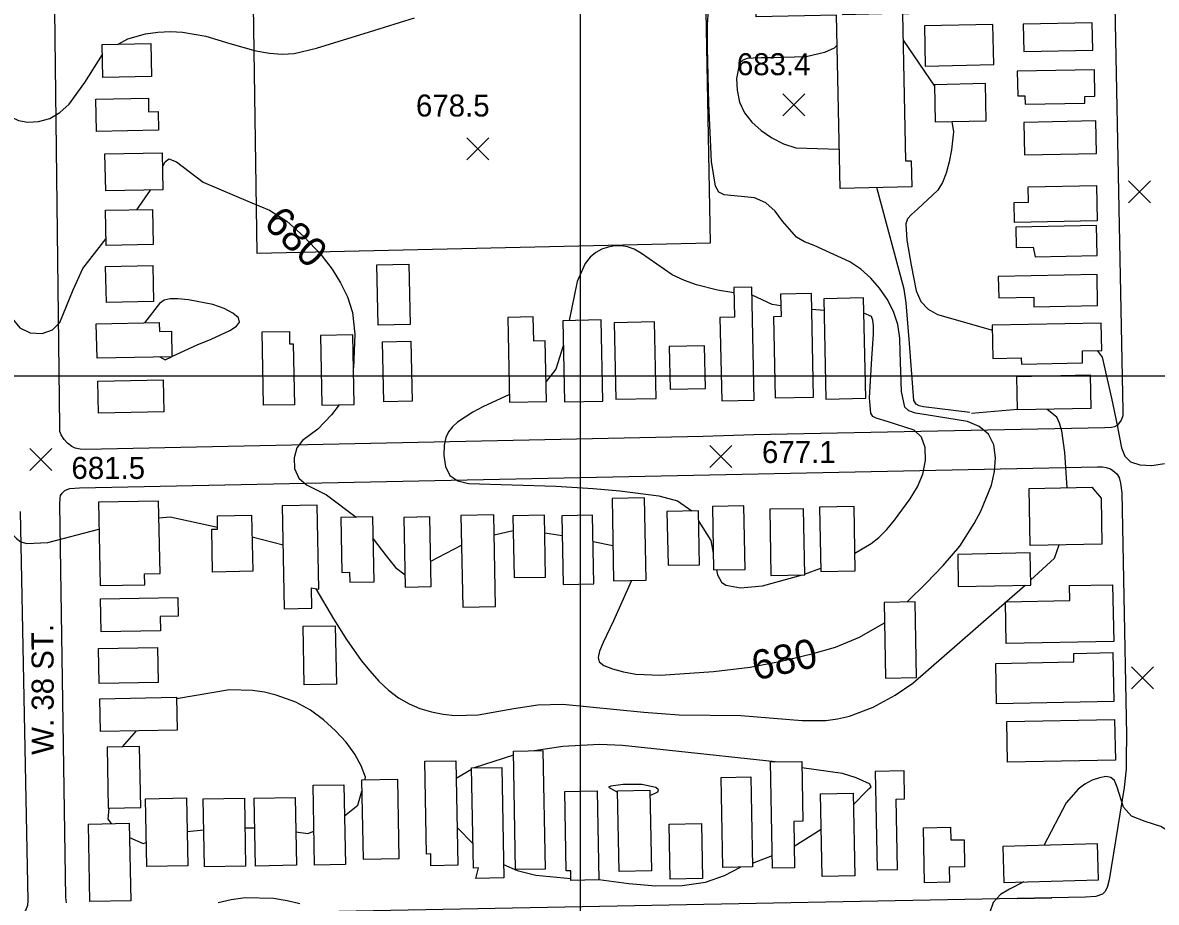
# Model space of a CAD drawing. Extents: x 79600 to 91800, y 75600 to 84400.
# Drawn here: x 81620 to 82393, y 77641 to 78241 of the extents above; entities that cross this region are included whole.
import ezdxf

# ---------------------------------------------------------------- set-up
doc = ezdxf.new("R2010")
doc.units = 0
for name, color, linetype in [('080-085$0$BLDG', 7, 'Continuous'), ('080-085$0$DRIVWY', 7, 'Continuous'), ('080-085$0$GRID', 7, 'Continuous'), ('080-085$0$INDEX', 7, 'Continuous'), ('080-085$0$INDXLBL', 7, 'Continuous'), ('080-085$0$INTER', 7, 'Continuous'), ('080-085$0$ROAD', 7, 'Continuous'), ('080-085$0$ROAD-NAME', 7, 'Continuous'), ('080-085$0$SPOTMARK', 7, 'Continuous'), ('080-085$0$SPOTS', 7, 'Continuous')]:
    doc.layers.add(name, color=color, linetype=linetype)

# ---------------------------------------------------------------- blocks, each defined once
blk = doc.blocks.new('080-085$0$SPOTS')
at = {"layer": '080-085$0$SPOTMARK'}
for p, q in [((-0.5, -0.5), (0.5, 0.5)), ((-0.5, 0.5), (0.5, -0.5))]:
    blk.add_line(p, q, dxfattribs=at)

msp = doc.modelspace()

# ---------------------------------------------------------------- linework, layer by layer
at = {"layer": '080-085$0$BLDG'}
for points in [[(82178.84, 78246.82), (82205.77, 78247.37), (82205.15, 78277.72), (82223.67, 78278.1), (82224.3, 78247.19), (82219.83, 78247.1), (82221.88, 78146.84), (82225.76, 78146.92), (82226.13, 78129.15), (82177.2, 78128.15), (82174.78, 78246.32), (82119.98, 78245.2), (82119.34, 78276.61), (82178.21, 78277.81)], [(82281.41, 78239.89), (82234.7, 78238.94), (82235.26, 78211.59), (82281.97, 78212.55)], [(82302.44, 78221.48), (82349.46, 78222.45), (82349.08, 78241.1), (82302.06, 78240.14)], [(81674.39, 78226.28), (81707.43, 78226.95), (81707.89, 78204.41), (81674.85, 78203.73)], [(82298.34, 78191.27), (82303.21, 78191.37), (82303.33, 78185.5), (82344.12, 78186.33), (82344.03, 78190.82), (82350.9, 78190.96), (82350.53, 78209.06), (82298, 78207.99)], [(82276.26, 78199.57), (82241.62, 78198.86), (82242.14, 78173.52), (82276.78, 78174.23)], [(81670, 78188.94), (81705.81, 78189.67), (81706, 78180.34), (81712.4, 78180.47), (81712.66, 78167.84), (81670.45, 78166.98)], [(82351.51, 78174.13), (82302.46, 78173.13), (82302.92, 78151), (82351.96, 78152.01)], [(81676.18, 78151.63), (81715.19, 78152.43), (81715.71, 78127.21), (81676.7, 78126.41)], [(82295.82, 78118.6), (82305.57, 78118.8), (82305.36, 78129.16), (82352, 78130.11), (82352.5, 78106.06), (82296.1, 78104.91)], [(81676.58, 78113.19), (81708.65, 78113.85), (81709.14, 78089.89), (81677.07, 78089.24)], [(82297.31, 78087.85), (82308.75, 78088.08), (82310.1, 78081.49), (82352.39, 78082.35), (82351.97, 78102.93), (82297.03, 78101.81)], [(81676.68, 78074.8), (81708.89, 78075.46), (81709.39, 78051.05), (81677.17, 78050.39)], [(81862.4, 78034.85), (81861.56, 78076.11), (81883.29, 78076.56), (81884.14, 78035.3)], [(82285.37, 78053.58), (82309.25, 78054.07), (82309.39, 78047.31), (82352.78, 78048.2), (82352.35, 78069.53), (82285.07, 78068.16)], [(82104.84, 78060.53), (82105.25, 78040.31), (82095.38, 78040.11), (82096.54, 77983.38), (82118.71, 77983.83), (82117.14, 78060.78)], [(82137.04, 78040.72), (82131.94, 78040.62), (82133.07, 77985.34), (82159.19, 77985.87), (82157.75, 78056.38), (82136.73, 78055.95)], [(82166.21, 78052.95), (82167.61, 77984.48), (82194.69, 77985.03), (82193.29, 78053.51)], [(81670.33, 78035.78), (81713.27, 78036.66), (81713.39, 78030.6), (81721.47, 78030.76), (81721.83, 78013.4), (81670.81, 78012.35)], [(81976.33, 78024.2), (81968.43, 78024.04), (81968.09, 78040.56), (81950.85, 78040.21), (81952.03, 77982.37), (81977.17, 77982.89)], [(81988.19, 78037.89), (81989.32, 77982.54), (82015.5, 77983.07), (82014.36, 78038.43)], [(82023.37, 78036.52), (82024.44, 77984.33), (82051.91, 77984.89), (82050.84, 78037.08)], [(82281.42, 78012.25), (82300.75, 78012.65), (82300.84, 78008.29), (82342.56, 78009.14), (82342.39, 78017.4), (82355.6, 78017.67), (82355.22, 78036.29), (82280.96, 78034.78)], [(81801.89, 78030.66), (81802.06, 78022.19), (81804.5, 78022.24), (81805.35, 77980.67), (81784.29, 77980.24), (81783.27, 78030.28)], [(81823.03, 78027.95), (81824, 77980.43), (81846.1, 77980.88), (81845.13, 78028.4)], [(81865.48, 78023.58), (81884.71, 78023.97), (81885.55, 77983.02), (81866.32, 77982.63)], [(82060.85, 78020.26), (82061.45, 77991.19), (82085.47, 77991.68), (82084.88, 78020.75)], [(81671.87, 77974.86), (81671.43, 77996.62), (81715.88, 77997.53), (81716.32, 77975.77)], [(82298.22, 77977.05), (82297.76, 77999.92), (82347.67, 78000.95), (82348.13, 77978.07)], [(82306, 77923.5), (82348.75, 77924.37), (82355.09, 77916.97), (82355.72, 77885.6), (82306.78, 77884.62)], [(81703.39, 77857.91), (81703.25, 77865.32), (81713.75, 77865.52), (81712.8, 77914.95), (81671.8, 77914.16), (81672.9, 77857.32)], [(82021.83, 77916.69), (82022.91, 77860.63), (82045.01, 77861.06), (82043.93, 77917.12)], [(81749.52, 77866.54), (81748.96, 77895.78), (81753.03, 77895.86), (81752.85, 77904.96), (81776.17, 77905.42), (81776.91, 77867.07)], [(81797.1, 77911.76), (81798.45, 77841.54), (81817.18, 77841.91), (81816.92, 77855.69), (81821.94, 77854.76), (81820.83, 77912.21)], [(81918.82, 77905.06), (81920.03, 77842.57), (81942.38, 77843), (81941.18, 77905.49)], [(81954.26, 77904.83), (81955.07, 77862.74), (81976.51, 77863.16), (81975.7, 77905.25)], [(81987.52, 77904.88), (81988.43, 77858), (82009.42, 77858.41), (82008.51, 77905.29)], [(82059.26, 77907.9), (82059.97, 77871.14), (82081.51, 77871.56), (82080.8, 77908.32)], [(82090.21, 77911.25), (82091.05, 77867.96), (82112.53, 77868.37), (82111.69, 77911.67)], [(82129.25, 77909.31), (82130.13, 77864.12), (82153.1, 77864.57), (82152.23, 77909.75)], [(82163.23, 77910.74), (82164.08, 77866.82), (82187.58, 77867.28), (82186.73, 77911.2)], [(81837.01, 77903.81), (81837.73, 77866.33), (81842.99, 77866.43), (81843.12, 77859.6), (81859.67, 77859.92), (81858.82, 77904.23)], [(81879.96, 77903.82), (81880.88, 77856.29), (81898.61, 77856.64), (81897.69, 77904.16)], [(82306.7, 77879.54), (82257.38, 77878.55), (82257.82, 77856.62), (82307.15, 77857.62)], [(82289.91, 77846.17), (82333.74, 77847.05), (82333.53, 77857.3), (82362.94, 77857.89), (82363.72, 77819.2), (82290.48, 77817.72)], [(81726.18, 77836.53), (81713.79, 77836.29), (81713.98, 77826.5), (81673.57, 77825.72), (81673.13, 77848.28), (81725.93, 77849.3)], [(82207.2, 77845.89), (82208.24, 77794.26), (82229.42, 77794.69), (82228.38, 77846.32)], [(81833.19, 77829.96), (81833.96, 77790.11), (81812.09, 77789.69), (81811.32, 77829.53)], [(81712.58, 77791.22), (81672.2, 77790.44), (81671.74, 77814.3), (81712.11, 77815.08)], [(82283.34, 77804.21), (82336.55, 77805.28), (82336.44, 77811.1), (82363.22, 77811.64), (82363.89, 77778.37), (82283.9, 77776.75)], [(81725.39, 77758.74), (81673.07, 77757.73), (81672.64, 77780.13), (81724.96, 77781.14)], [(82290.88, 77764.53), (82364.37, 77766.02), (82364.93, 77738.36), (82291.44, 77736.87)], [(81677.69, 77747.13), (81678.49, 77705.51), (81700.65, 77705.94), (81699.85, 77747.55)], [(81954.57, 77744.41), (81974.71, 77744.79), (81976.27, 77664), (81956.13, 77663.61)], [(81898.37, 77666.29), (81898.21, 77674.33), (81895.42, 77674.28), (81894.2, 77737.51), (81915.28, 77737.92), (81916.66, 77666.65)], [(82151.13, 77737.45), (82151.92, 77696.58), (82145.66, 77696.46), (82146.27, 77664.84), (82131.25, 77664.55), (82129.85, 77737.04)], [(81930.82, 77664.76), (81927.3, 77664.69), (81925.98, 77732.98), (81946.67, 77733.38), (81948.13, 77658.01), (81928.98, 77657.64)], [(82216.48, 77663.74), (82215.51, 77711.77), (82221.19, 77711.89), (82220.8, 77730.93), (82201.1, 77730.53), (82202.45, 77663.45)], [(81818.01, 77721.13), (81839.12, 77721.54), (81840.17, 77667.07), (81819.06, 77666.66)], [(81852.11, 77670.76), (81876.78, 77671.24), (81875.74, 77725), (81851.07, 77724.52)], [(82116.37, 77726.87), (82117.56, 77665.48), (82097.32, 77665.09), (82096.14, 77726.47)], [(81731.79, 77712.53), (81732.68, 77666.2), (81704.69, 77665.66), (81703.8, 77711.99)], [(81771.21, 77712.42), (81772.11, 77666.09), (81744.12, 77665.55), (81743.22, 77711.88)], [(81805.87, 77712.88), (81806.77, 77666.56), (81778.78, 77666.01), (81777.88, 77712.34)], [(82011.75, 77717.28), (82012.92, 77656.64), (81993.8, 77656.27), (81993.67, 77662.91), (81990.66, 77662.86), (81989.61, 77716.85)], [(82047.6, 77717.74), (82048.66, 77662.75), (82026.58, 77662.32), (82025.52, 77717.31)], [(82186.19, 77715.81), (82187.28, 77659.48), (82164.96, 77659.04), (82163.87, 77715.38)], [(81692.79, 77695.23), (81693.81, 77642.33), (81665.92, 77641.79), (81664.9, 77694.69)], [(82082.77, 77695), (82083.49, 77657.59), (82061.54, 77657.17), (82060.81, 77694.57)], [(82252.54, 77692.58), (82252.71, 77683.86), (82261.73, 77684.03), (82262.08, 77665.59), (82251.52, 77665.39), (82251.72, 77655.02), (82234.83, 77654.69), (82234.1, 77692.22)], [(82288.9, 77654.87), (82353.36, 77656.7), (82352.66, 77681.23), (82288.2, 77679.4)]]:
    msp.add_lwpolyline(points, close=True, dxfattribs=at)
at = {"layer": '080-085$0$DRIVWY'}
msp.add_lwpolyline([(81773.52, 78280.84), (81776.91, 78268.4), (81779.76, 78083.89), (82089.02, 78091.02), (82085.6, 78273.29), (81824.2, 78270.09), (81823.93, 78274.58), (81829.81, 78281.95)], dxfattribs=at)
at = {"layer": '080-085$0$GRID'}
for p, q in [((82000, 80000), (82000, 76000)), ((85000, 78000), (80000, 78000))]:
    msp.add_line(p, q, dxfattribs=at)
at = {"layer": '080-085$0$INDEX'}
for p, q in [((81698.02, 78113.63), (81707.33, 78127.04)), ((81941.44, 77891.97), (81954.45, 77894.88)), ((81975.93, 77893.33), (81987.78, 77891.53)), ((81898.27, 77873.95), (81919.21, 77884.97)), ((82008.86, 77887.46), (82022.44, 77884.73))]:
    msp.add_line(p, q, dxfattribs=at)
for points in [[(82222.87, 77846.21), (82235.83, 77859.04), (82247.53, 77871.05), (82258.75, 77884.3), (82268.68, 77899.75), (82273.1, 77908.13), (82280.36, 77925.78), (82282.52, 77935.04), (82283.17, 77944.45), (82281.92, 77953.27), (82278.31, 77960.61), (82272.13, 77965.81), (82263.98, 77969.2), (82235.97, 77973.8), (82228.75, 77974.88), (82224.05, 77976.38), (82221.38, 77978.93), (82218.99, 77989.68), (82218.26, 78016.55), (82217.93, 78026.1), (82216.57, 78035.42), (82213.66, 78044.28), (82209.39, 78052.55), (82204.12, 78060.13), (82198.16, 78066.95), (82191.47, 78072.96), (82183.96, 78078.14), (82159.55, 78089.13), (82153.06, 78091.77), (82147.59, 78094.86), (82138.06, 78105.69), (82132.92, 78112.63), (82126.64, 78118.39), (82118.89, 78121.68), (82098.19, 78123.86), (82094.68, 78125.55), (82092.37, 78129.68), (82089.71, 78146.58), (82087.85, 78186.04), (82087.25, 78205.05), (82086.85, 78223.94), (82086.8, 78240.01), (82087.65, 78249.54)], [(81715.39, 78142.67), (81717.19, 78146.28), (81719.65, 78148.4), (81725.01, 78146.25), (81743.15, 78132.49), (81775.16, 78118.75), (81788.41, 78113.19), (81800.09, 78105.83), (81812.05, 78095.2), (81823.34, 78083.06), (81831.11, 78073.02), (81836.78, 78063.81), (81841.48, 78054.22), (81844.93, 78043.6), (81846.56, 78028.82), (81845.59, 78005.87)], [(81584.2, 78122.31), (81597.06, 78091.78), (81602.98, 78074.69), (81607.28, 78056.65), (81609.66, 78047.54), (81613.02, 78039.33), (81618.12, 78033.08), (81625.32, 78029.66), (81633.33, 78029.2), (81640.48, 78031.61), (81645.51, 78036.67), (81654.45, 78059.08), (81661.14, 78073.54), (81676.97, 78094)], [(81835.85, 77980.67), (81830.57, 77973.72), (81821.37, 77964.08), (81810.86, 77956.19), (81807.01, 77951.22), (81805.13, 77944.51), (81805.5, 77937.13), (81808.3, 77930.58), (81813.47, 77925.94), (81827.32, 77919.16), (81847.34, 77904.01)], [(81859.11, 77889.19), (81867.88, 77877.64), (81874.2, 77869.7), (81880.72, 77864.6)], [(82035.18, 77860.87), (82022.88, 77833.22), (82015.81, 77818.4), (82013.36, 77812.5), (82012.31, 77808.25), (82013.14, 77805.24), (82016.33, 77802.82), (82022.11, 77800.51), (82029.71, 77798.46), (82038.11, 77796.97), (82054.86, 77796.23), (82090.93, 77798.74), (82115.91, 77801.71), (82136.97, 77805.84), (82157.92, 77810.8), (82174.11, 77815.32), (82190.54, 77822.18), (82207.48, 77832.01)]]:
    msp.add_lwpolyline(points, dxfattribs=at)
at = {"layer": '080-085$0$INTER'}
for p, q in [((82220.19, 78229.32), (82241.64, 78197.77)), ((82166.37, 78044.96), (82157.97, 78045.47)), ((81721.83, 78013.51), (81738.96, 78021.46)), ((82298.22, 77977.46), (82266.8, 77974.76)), ((81776.46, 77890.6), (81797.61, 77885.05)), ((82153.09, 77865.01), (82164.04, 77869.08)), ((81697.55, 77758.21), (81687.93, 77747.32)), ((81954.62, 77741.67), (81927.84, 77733.01)), ((81926, 77731.93), (81915.51, 77725.73)), ((81853.32, 77724.56), (81853.89, 77726.57)), ((81732.23, 77689.73), (81743.63, 77690.8)), ((81771.61, 77692.13), (81778.27, 77692.15)), ((81916.16, 77692.44), (81926.97, 77681.56)), ((82145.99, 77679.68), (82164.34, 77691.27)), ((82117.51, 77668.11), (82131.08, 77673.24))]:
    msp.add_line(p, q, dxfattribs=at)
for points in [[(81556.86, 78266.46), (81568.11, 78253.07), (81581.5, 78233.19), (81598.8, 78199.68), (81606.03, 78185.35), (81609.15, 78180.32), (81612.63, 78176.78), (81617.26, 78174.51), (81623.58, 78173.42), (81630.96, 78173.74), (81638.54, 78175.83), (81645.56, 78179.9), (81651.89, 78185.64), (81662.44, 78200.3), (81674.53, 78219.54)], [(81685.15, 78226.5), (81691.92, 78230.24), (81703.96, 78233.46), (81712.19, 78234.6), (81720.81, 78235.1), (81729.11, 78234.78), (81745.04, 78231.91), (81761.26, 78226.97), (81779.02, 78222.03), (81788.25, 78220.34), (81797.1, 78219.64), (81805.24, 78220.14), (81820.29, 78223.69), (81856.56, 78234.83), (81887.28, 78244.46)], [(82175.2, 78225.71), (82173.1, 78223.85), (82166.66, 78220.92), (82154.22, 78217.93), (82130.01, 78217.17), (82123.38, 78217.19), (82118.05, 78217.03), (82113.91, 78216.61), (82110.87, 78215.68), (82108.76, 78213.58), (82106.72, 78203.04), (82107.02, 78195.08), (82108.73, 78186.93), (82112.16, 78179.62), (82117.15, 78173.22), (82123.44, 78167.56), (82130.74, 78162.56), (82138.74, 78158.53), (82147.15, 78155.87), (82176.65, 78154.86)], [(82253.46, 78173.76), (82254.43, 78166.72), (82253.27, 78154.34), (82251.65, 78146.3), (82249.53, 78138.6), (82246.98, 78132.21), (82243.84, 78126.95), (82230.07, 78113.93), (82225.9, 78110.4), (82223.26, 78107.37), (82222.07, 78104.05), (82222.83, 78092.93), (82225.61, 78075.9), (82229.07, 78058.28), (82232.31, 78051.1), (82237.29, 78045.82), (82243.62, 78042.08), (82281.03, 78031.42)], [(82265.58, 77975.26), (82233.98, 77979.28), (82231.17, 77979.9), (82229.03, 77981.1), (82227.46, 77983.57), (82224.61, 78022.33), (82222.24, 78050.06), (82220.8, 78059.34), (82202.37, 78128.66)], [(82104.91, 78056.95), (82093.65, 78058.68), (82079.45, 78062.32), (82071.15, 78065.34), (82062.83, 78069.32), (82041.95, 78083.65), (82036.85, 78086.64), (82032.4, 78088.34), (82028.15, 78089.02), (82023.74, 78088.93), (82019.26, 78088.13), (82014.86, 78086.64), (82010.71, 78084.43), (82006.89, 78081.29), (82003.47, 78076.94), (81998.05, 78064.66), (81992.55, 78037.98)], [(81738.96, 78021.46), (81748.57, 78025.33), (81761.37, 78031.25), (81765.8, 78034.17), (81767.85, 78037.02), (81767.13, 78039.98), (81763.46, 78043.12), (81757.41, 78046.21), (81749.77, 78048.91), (81733.09, 78052.26), (81725.94, 78052.93), (81720.6, 78052.91), (81716.62, 78051.96), (81713.28, 78049.77), (81703.2, 78036.45)], [(82136.89, 78048.04), (82131.01, 78049.06), (82117.25, 78055.32)], [(82187.35, 77879.34), (82198.34, 77885.95), (82203.65, 77890.16), (82209.02, 77895.51), (82214.38, 77901.82), (82225.1, 77916.46), (82229.89, 77924.61), (82233.53, 77933.38), (82235.47, 77942.62), (82235.32, 77951.4), (82232.75, 77958.58), (82227.71, 77963.34), (82209.29, 77969.17), (82201.77, 77971.37), (82199.52, 77972.68), (82198.11, 77974.93), (82197.26, 77985.31), (82198.93, 78012.19), (82200.07, 78028.77), (82200.05, 78034.48), (82199.54, 78038.39), (82198.55, 78040.85), (82193.51, 78043)], [(81988.54, 78020.84), (81983.52, 78004.97), (81976.9, 77996.4)], [(81713.57, 78013.23), (81717.17, 78011.35), (81721.56, 78013.39)], [(82352.52, 78017.61), (82355.82, 78013.18), (82362.3, 77985.06), (82366.03, 77966.61), (82367.68, 77958.31), (82369.13, 77951.23), (82371.26, 77945.61), (82375.16, 77941.68), (82381.55, 77939.59), (82389.64, 77939.27), (82398.25, 77940.6)], [(81951.93, 77987.65), (81933.73, 77979.14), (81926.97, 77975.51), (81916.6, 77968.68), (81913.01, 77965.46), (81910.33, 77962.21), (81908.49, 77958.31), (81907.42, 77953.02), (81907.17, 77946.02), (81908.26, 77938.59), (81911.34, 77932.4), (81916.82, 77928.71), (81924.03, 77927.01), (81983.41, 77925.12), (82008.91, 77923.54), (82027.08, 77921.95), (82053.81, 77918.45), (82066.33, 77915.21), (82076.28, 77908.23)], [(82332.03, 77924.03), (82330.47, 77948.04), (82328.34, 77962.81), (82326.84, 77968.15), (82325.06, 77972.07), (82318.47, 77977.46)], [(81424.85, 77893.37), (81464.38, 77903.35), (81519.68, 77911.99), (81554.21, 77919.82), (81561.23, 77920.99), (81567.67, 77921.15), (81573.99, 77920.15), (81580.58, 77917.84), (81587.42, 77914.3), (81601.28, 77904.01), (81612.5, 77893.13), (81615.91, 77889.4), (81618.91, 77887.05), (81623.01, 77885.92), (81637.24, 77886.62), (81672.15, 77895.76)], [(81713.02, 77903.62), (81720.64, 77904.24), (81753, 77897.16)], [(82080.95, 77900.96), (82089.25, 77888.02), (82090.83, 77879.41)], [(82307.08, 77860.99), (82323.31, 77875.99), (82326.51, 77885.01)], [(82092.92, 77867.99), (82093.6, 77864.59), (82096.37, 77859.73), (82099.4, 77857.7), (82109.46, 77855.75), (82124.26, 77857.23), (82151.65, 77864.54)], [(81820.01, 77855.12), (81832.08, 77834.67), (81840.9, 77820.58), (81850.9, 77806.31), (81856.67, 77799.11), (81862.91, 77792.2), (81869.49, 77786.01), (81876.33, 77780.85), (81883.44, 77776.71), (81890.87, 77773.51), (81898.66, 77771.14), (81906.66, 77769.58), (81914.69, 77768.79), (81930.54, 77769.29), (81954.81, 77773.57), (81971.24, 77775.95), (81988.19, 77776.38), (82043.43, 77771.09), (82067.6, 77769.22), (82109.68, 77768.79), (82151.41, 77765.29), (82167.5, 77765.43), (82175.57, 77766.52), (82183.67, 77768.37), (82199.83, 77774.46), (82214.72, 77782.56), (82226.76, 77790.83), (82303.35, 77857.54)], [(81853.89, 77726.57), (81850.82, 77734.48), (81846.58, 77742.41), (81840.65, 77750.49), (81833.38, 77758.37), (81825.11, 77765.75), (81816.2, 77772.31), (81806.38, 77777.87), (81792.97, 77782.63), (81784.9, 77784.53), (81776.69, 77785.83), (81761.02, 77786.16), (81724.97, 77780.17)], [(82133.04, 77737.1), (82061, 77744.77), (82028.97, 77748.23), (82013.16, 77748.99), (81988.36, 77747.64), (81968.72, 77744.68)], [(82186.34, 77707.95), (82195.18, 77717.17), (82197.16, 77718.91), (82198.31, 77720.09), (82197.31, 77722.12), (82188.2, 77726.17), (82178.85, 77729.07), (82151.22, 77732.98)], [(82047.67, 77714.24), (82051.21, 77715.67), (82053, 77716.79), (82053.43, 77718.13), (82051.57, 77719.55), (82042.21, 77721.68), (82029.49, 77721.69), (82020.9, 77720.59), (82019.41, 77719.93), (82025.54, 77716.53)], [(82440.99, 77592.11), (82431.06, 77604.32), (82424.36, 77613.52), (82420.74, 77622.7), (82416.52, 77649.99), (82414.75, 77663.41), (82411.51, 77676.69), (82405.45, 77687.16), (82395.94, 77693.08), (82385.14, 77696.42), (82375.9, 77700.07), (82370.35, 77706.11), (82366.03, 77719.97), (82364.23, 77724.32), (82361.76, 77726.51), (82358.39, 77727.04), (82354.04, 77726.33), (82349.11, 77724.58), (82344.11, 77721.93), (82339.47, 77718.48), (82331.27, 77709.21), (82316.21, 77680.19)], [(81839.53, 77700.26), (81848.49, 77707.55), (81851.21, 77717.13)], [(81678.86, 77705.52), (81678.15, 77697.97), (81680.54, 77694.99)], [(81806.33, 77689.38), (81814.43, 77688.24), (81818.61, 77689.76)], [(81692.97, 77685.56), (81702.16, 77681.56), (81704.37, 77682.19)], [(81947.95, 77667.22), (81957.23, 77662.96), (81969.93, 77659.89), (81993.78, 77657.59)], [(82012.92, 77656.9), (82033.28, 77654.14), (82051.71, 77652.57), (82069.55, 77652.8), (82085.42, 77655.19), (82098.37, 77659.56), (82109.37, 77665.32)], [(82302.43, 77655.26), (82292.64, 77650.39), (82286.62, 77646.66), (82281.57, 77641.22), (82279.02, 77634.05), (82279.35, 77626.36), (82282.65, 77619.7), (82288.71, 77615.23), (82313.1, 77606.02)], [(81809.05, 77640.26), (81800.31, 77642.38), (81791.03, 77643.86), (81771.81, 77644.39), (81762.27, 77643.1), (81753.38, 77641.05)]]:
    msp.add_lwpolyline(points, dxfattribs=at)
at = {"layer": '080-085$0$ROAD'}
for points in [[(82363.97, 78275.6), (82370.01, 77976.45), (82370, 77973.08), (82368.87, 77970.14), (82366.2, 77966.64), (82364.23, 77965.66), (82362.26, 77965.1), (82357.77, 77964.98), (82118.4, 77960.17), (82084.02, 77958.87), (81663.22, 77950.08), (81659.43, 77950.23), (81655.92, 77951.08), (81653.54, 77952.21), (81650.6, 77954.32), (81648.36, 77956.86), (81646.27, 77960.09), (81645.57, 77962.48), (81645.44, 77965.7), (81641.8, 78268.77)], [(81650.01, 77640.88), (81649.6, 77644.67), (81645.57, 77912.67), (81645.59, 77916.88), (81646.01, 77918.7), (81647.14, 77920.38), (81648.97, 77922.06), (81650.37, 77922.9), (81652.34, 77923.45), (81658.79, 77923.99), (82352.65, 77938.33), (82356.02, 77938.32), (82358.68, 77937.89), (82361.48, 77936.9), (82363.16, 77935.78), (82365.82, 77933.52), (82367.5, 77930.99), (82368.33, 77927.2), (82369.29, 77920.47), (82372.48, 77755.46), (82372.3, 77739.46), (82372.28, 77732.17), (82371.84, 77727.96), (82370.84, 77719.54), (82360.56, 77656.71), (82359.28, 77651.53), (82357.59, 77648.59), (82356.04, 77646.91), (82351.55, 77645.23), (82344.39, 77644.83), (82298.23, 77643.98), (82321.52, 77644.48), (81657.84, 77631.74)], [(81618.47, 77907.76), (81623.72, 77642.56), (81623.47, 77639.21), (81622.1, 77635.85), (81620.72, 77634.17), (81618.08, 77631.77)]]:
    msp.add_lwpolyline(points, dxfattribs=at)

# ---------------------------------------------------------------- block references
at = {"layer": '080-085$0$SPOTMARK', "xscale": 15, "yscale": 15}
for p in [(82145.82, 78185.05), (81930.3, 78155.11), (82381.3, 78125.74), (82096.05, 77945.26), (81632.43, 77943.25), (82383.39, 77794.31)]:
    msp.add_blockref('080-085$0$SPOTS', p, dxfattribs=at)

# ---------------------------------------------------------------- texts
at = {"layer": '080-085$0$INDXLBL'}
for rotation, p in [(316.52463, (81783.5, 78103.29)), (12.6354, (82119.55, 77792.51))]:
    msp.add_text('680', height=20, rotation=rotation, dxfattribs=at).set_placement(p)
at = {"layer": '080-085$0$ROAD-NAME'}
msp.add_text('W. 38 ST.', height=15, rotation=90.16187, dxfattribs=at).set_placement((81641.36, 77741.97))
at = {"layer": '080-085$0$SPOTS'}
for s, p in [('683.4', (82106.89, 78205.33)), ('678.5', (81888.18, 78177.16)), ('677.1', (82124, 77940.88)), ('681.5', (81653.38, 77930.05))]:
    msp.add_text(s, height=15, dxfattribs=at).set_placement(p)

doc.saveas('drawing.dxf')
